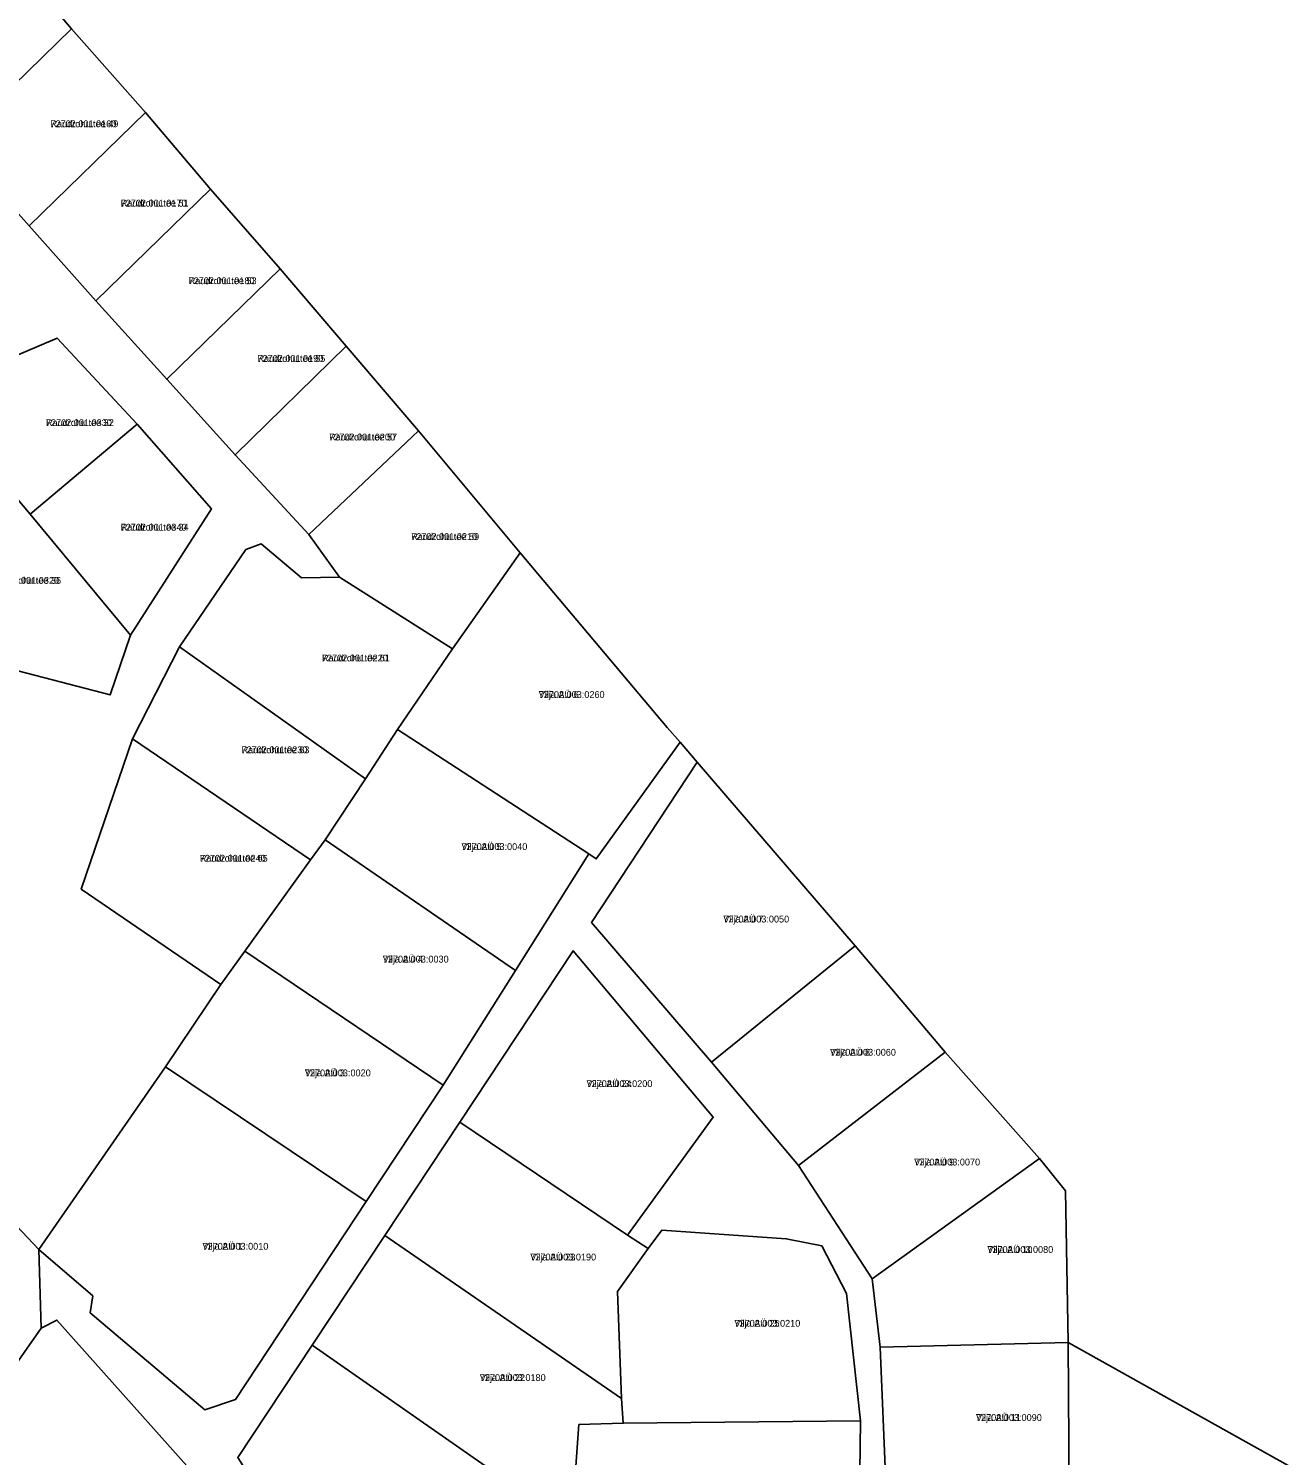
# Model space of a CAD drawing. Extents: x 504287 to 537970, y 6539941 to 6586214.
# Drawn here: x 530601.8 to 530878.9, y 6584528.5 to 6584842.6 of the extents above; entities that cross this region are included whole.
import ezdxf

# ---------------------------------------------------------------- set-up
doc = ezdxf.new("R2010")
doc.units = 0
for name, color, linetype in [('L_AADRESS', 7, 'Continuous'), ('PIIR', 7, 'Continuous'), ('TUNNUS', 7, 'Continuous')]:
    doc.layers.add(name, color=color, linetype=linetype)

msp = doc.modelspace()

# ---------------------------------------------------------------- linework, layer by layer
at = {"layer": 'PIIR'}
for points in [[(531149.16, 6584872.69), (531167.52, 6584831.18), (531189.69, 6584792.46), (531215.4, 6584752.95), (531260.78, 6584688.93), (531359.36, 6584541.31), (531351.92, 6584530.46), (531218.78, 6584336.43), (530830.65, 6584553.42), (530830.04, 6584586.8), (530824.32, 6584593.9), (530803.6, 6584617.3), (530783.73, 6584640.74), (530749.01, 6584681.13), (530745.21, 6584685.51), (530742.4, 6584688.76), (530710.04, 6584727.26), (530687.65, 6584754.05), (530671.74, 6584772.7), (530657.16, 6584789.74), (530641.86, 6584807.29), (530627.56, 6584824.16), (530611.26, 6584842.61), (530593.69, 6584863.11)], [(530585.55, 6584817.56), (530601.91, 6584799.23), (530616.64, 6584782.73), (530632.23, 6584765.45), (530647.24, 6584748.79), (530663.51, 6584731.23), (530670.27, 6584721.86), (530661.91, 6584721.73), (530653.01, 6584729.2), (530649.63, 6584727.95), (530634.99, 6584706.55), (530624.64, 6584686.31), (530613.38, 6584653.2), (530644.11, 6584632.17), (530631.96, 6584614.08), (530604.02, 6584573.9), (530594.09, 6584584.33)], [(530647.59, 6584513.99), (530608.02, 6584558.33), (530604.56, 6584556.57), (530604.02, 6584573.9), (530615.94, 6584563.63), (530615.36, 6584559.91), (530640.6, 6584538.57), (530647.35, 6584540.86), (530676.14, 6584584.44), (530693.07, 6584610.01), (530709.01, 6584635.26), (530725.11, 6584660.99), (530726.76, 6584659.86), (530745.21, 6584685.51), (530749.01, 6584681.13), (530725.73, 6584645.82), (530752.11, 6584615.11), (530771.29, 6584592.32), (530787.51, 6584567.42), (530789.26, 6584552.33), (530790.68, 6584518.83)], [(530548.31, 6584508.54), (530562.09, 6584528.81), (530589.87, 6584569.77), (530591.2, 6584571.62), (530587.22, 6584576.14), (530591.01, 6584580.68), (530594.09, 6584584.33), (530604.02, 6584573.9), (530604.56, 6584556.57), (530586.81, 6584531.2), (530567.11, 6584503.49)]]:
    msp.add_lwpolyline(points, dxfattribs=at)
for points in [[(530593.69, 6584863.11), (530611.26, 6584842.61), (530585.55, 6584817.56), (530562.35, 6584842.37), (530585.6, 6584867.82)], [(530627.56, 6584824.16), (530601.91, 6584799.23), (530585.55, 6584817.56), (530611.26, 6584842.61)], [(530641.86, 6584807.29), (530616.64, 6584782.73), (530601.91, 6584799.23), (530627.56, 6584824.16)], [(530657.16, 6584789.74), (530632.23, 6584765.45), (530616.64, 6584782.73), (530641.86, 6584807.29)], [(530671.74, 6584772.7), (530647.24, 6584748.79), (530632.23, 6584765.45), (530657.16, 6584789.74)], [(530579.94, 6584762.49), (530546.37, 6584751.48), (530569.64, 6584724.54), (530586.65, 6584704.54), (530619.79, 6584695.93), (530624.27, 6584709.1), (530642.04, 6584736.93), (530625.72, 6584755.52), (530608.12, 6584774.5)], [(530625.72, 6584755.52), (530602.12, 6584735.77), (530594.38, 6584744.89), (530579.94, 6584762.49), (530608.12, 6584774.5)], [(530663.51, 6584731.23), (530647.24, 6584748.79), (530671.74, 6584772.7), (530687.65, 6584754.05)], [(530642.04, 6584736.93), (530624.27, 6584709.1), (530602.12, 6584735.77), (530625.72, 6584755.52)], [(530670.27, 6584721.86), (530663.51, 6584731.23), (530687.65, 6584754.05), (530710.04, 6584727.26), (530695.09, 6584706.06)], [(530602.12, 6584735.77), (530624.27, 6584709.1), (530619.79, 6584695.93), (530586.65, 6584704.54), (530569.64, 6584724.54), (530594.38, 6584744.89)], [(530649.63, 6584727.95), (530653.01, 6584729.2), (530661.91, 6584721.73), (530670.27, 6584721.86), (530695.09, 6584706.06), (530682.99, 6584688.34), (530675.94, 6584677.45), (530634.99, 6584706.55)], [(530695.09, 6584706.06), (530710.04, 6584727.26), (530742.4, 6584688.76), (530745.21, 6584685.51), (530726.76, 6584659.86), (530725.11, 6584660.99), (530682.99, 6584688.34)], [(530634.99, 6584706.55), (530675.94, 6584677.45), (530667.06, 6584664.04), (530663.87, 6584659.66), (530624.64, 6584686.31)], [(530725.11, 6584660.99), (530709.01, 6584635.26), (530667.06, 6584664.04), (530675.94, 6584677.45), (530682.99, 6584688.34)], [(530663.87, 6584659.66), (530649.4, 6584639.53), (530644.11, 6584632.17), (530613.38, 6584653.2), (530624.64, 6584686.31)], [(530783.73, 6584640.74), (530752.11, 6584615.11), (530725.73, 6584645.82), (530749.01, 6584681.13)], [(530709.01, 6584635.26), (530693.07, 6584610.01), (530649.4, 6584639.53), (530663.87, 6584659.66), (530667.06, 6584664.04)], [(530693.07, 6584610.01), (530676.14, 6584584.44), (530631.96, 6584614.08), (530644.11, 6584632.17), (530649.4, 6584639.53)], [(530721.66, 6584639.63), (530696.7, 6584601.86), (530680.22, 6584576.91), (530664.26, 6584552.81), (530647.89, 6584528.06), (530658.82, 6584510.72), (530686.69, 6584482.23), (530716.59, 6584516.27), (530721.35, 6584512.91), (530720.96, 6584504.12), (530728.86, 6584504.63), (530729.06, 6584469.45), (530774.75, 6584474.48), (530784.31, 6584479.54), (530784.57, 6584508.06), (530784.91, 6584536.12), (530781.84, 6584564.18), (530776.39, 6584574.65), (530768.59, 6584576.23), (530741.19, 6584578.13), (530738.2, 6584574.05), (530733.65, 6584577.05), (530752.53, 6584602.98)], [(530752.53, 6584602.98), (530733.65, 6584577.05), (530696.7, 6584601.86), (530721.66, 6584639.63)], [(530783.73, 6584640.74), (530803.6, 6584617.3), (530771.29, 6584592.32), (530752.11, 6584615.11)], [(530803.6, 6584617.3), (530824.32, 6584593.9), (530787.51, 6584567.42), (530771.29, 6584592.32)], [(530676.14, 6584584.44), (530647.35, 6584540.86), (530640.6, 6584538.57), (530615.36, 6584559.91), (530615.94, 6584563.63), (530604.02, 6584573.9), (530631.96, 6584614.08)], [(530696.7, 6584601.86), (530733.65, 6584577.05), (530738.2, 6584574.05), (530731.44, 6584564.63), (530732.31, 6584541.04), (530680.22, 6584576.91)], [(530824.32, 6584593.9), (530830.04, 6584586.8), (530830.65, 6584553.42), (530789.26, 6584552.33), (530787.51, 6584567.42)], [(530732.31, 6584541.04), (530732.7, 6584535.6), (530722.93, 6584535.32), (530721.35, 6584512.91), (530716.59, 6584516.27), (530664.26, 6584552.81), (530680.22, 6584576.91)], [(530732.7, 6584535.6), (530732.31, 6584541.04), (530731.44, 6584564.63), (530738.2, 6584574.05), (530741.19, 6584578.13), (530768.59, 6584576.23), (530776.39, 6584574.65), (530781.84, 6584564.18), (530784.91, 6584536.12)], [(530604.56, 6584556.57), (530608.02, 6584558.33), (530647.59, 6584513.99), (530621.01, 6584489.42), (530586.81, 6584531.2)], [(530830.86, 6584520.13), (530830.65, 6584553.42), (531218.78, 6584336.43), (530988.28, 6584001.23), (530741.3, 6584148.49), (530749.46, 6584162.23), (530766.95, 6584191.35), (530787.57, 6584225.8), (530813.15, 6584269.36), (530836.32, 6584284.38), (530832.39, 6584332), (530832.26, 6584333.71), (530833.58, 6584365.1), (530870, 6584367.8), (530870.4, 6584397.12), (530835.3, 6584391.93), (530832.77, 6584415.31), (530830.95, 6584435.95), (530830.89, 6584473.1), (530830.69, 6584479.35)], [(530830.65, 6584553.42), (530830.86, 6584520.13), (530790.68, 6584518.83), (530789.26, 6584552.33)], [(530716.59, 6584516.27), (530686.69, 6584482.23), (530658.82, 6584510.72), (530647.89, 6584528.06), (530664.26, 6584552.81)], [(530784.57, 6584508.06), (530728.86, 6584504.63), (530720.96, 6584504.12), (530721.35, 6584512.91), (530722.93, 6584535.32), (530732.7, 6584535.6), (530784.91, 6584536.12)]]:
    msp.add_lwpolyline(points, close=True, dxfattribs=at)

# ---------------------------------------------------------------- texts
at = {"layer": 'L_AADRESS'}
for s, p in [('Raudrohu tee 49', (530606.61, 6584820.92)), ('Raudrohu tee 51', (530622.08, 6584803.45)), ('Raudrohu tee 53', (530637.04, 6584786.37)), ('Raudrohu tee 55', (530652.18, 6584769.26)), ('Raudrohu tee 32', (530605.62, 6584755.13)), ('Raudrohu tee 57', (530667.97, 6584751.96)), ('Raudrohu tee 34', (530622.08, 6584732.11)), ('Raudrohu tee 59', (530686.03, 6584730.05)), ('Raudrohu tee 36', (530594.01, 6584720.41)), ('Raudrohu tee 61', (530666.38, 6584703.32)), ('Vilja AÜ 6', (530714.1, 6584695.28)), ('Raudrohu tee 63', (530648.67, 6584683.11)), ('Vilja AÜ 5', (530697.09, 6584661.8)), ('Raudrohu tee 65', (530639.5, 6584659.24)), ('Vilja AÜ 7', (530754.73, 6584645.85)), ('Vilja AÜ 4', (530679.77, 6584637.03)), ('Vilja AÜ 8', (530778.23, 6584616.53)), ('Vilja AÜ 3', (530662.62, 6584611.99)), ('Vilja AÜ 24', (530724.62, 6584609.62)), ('Vilja AÜ 9', (530796.76, 6584592.36)), ('Vilja AÜ 1', (530640.08, 6584573.82)), ('Vilja AÜ 23', (530712.24, 6584571.45)), ('Vilja AÜ 10', (530812.86, 6584573.11)), ('Vilja AÜ 25', (530757.18, 6584556.87)), ('Vilja AÜ 22', (530701.13, 6584544.91)), ('Vilja AÜ 11', (530810.35, 6584536.12))]:
    msp.add_text(s, height=1.5, dxfattribs=at).set_placement(p)
at = {"layer": 'TUNNUS'}
for s, p in [('72702:001:0160', (530606.61, 6584820.92)), ('72702:001:0170', (530622.08, 6584803.45)), ('72702:001:0180', (530637.04, 6584786.37)), ('72702:001:0190', (530652.18, 6584769.26)), ('72702:001:0330', (530605.62, 6584755.13)), ('72702:001:0200', (530667.97, 6584751.96)), ('72702:001:0340', (530622.08, 6584732.11)), ('72702:001:0210', (530686.03, 6584730.05)), ('72702:001:0320', (530594.01, 6584720.41)), ('72702:001:0220', (530666.38, 6584703.32)), ('72702:003:0260', (530714.1, 6584695.28)), ('72702:001:0230', (530648.67, 6584683.11)), ('72702:003:0040', (530697.09, 6584661.8)), ('72702:001:0240', (530639.5, 6584659.24)), ('72702:003:0050', (530754.73, 6584645.85)), ('72702:003:0030', (530679.77, 6584637.03)), ('72702:003:0060', (530778.23, 6584616.53)), ('72702:003:0020', (530662.62, 6584611.99)), ('72702:003:0200', (530724.62, 6584609.62)), ('72702:003:0070', (530796.76, 6584592.36)), ('72702:003:0010', (530640.08, 6584573.82)), ('72702:003:0190', (530712.24, 6584571.45)), ('72702:003:0080', (530812.86, 6584573.11)), ('72702:003:0210', (530757.18, 6584556.87)), ('72702:003:0180', (530701.13, 6584544.91)), ('72702:003:0090', (530810.35, 6584536.12))]:
    msp.add_text(s, height=1.5, dxfattribs=at).set_placement(p)

doc.saveas('drawing.dxf')
